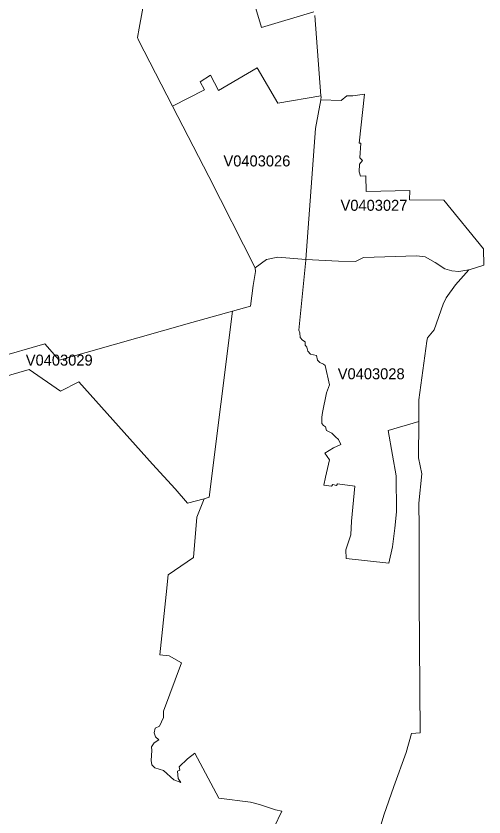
# Model space of a CAD drawing. Extents: x 369010 to 735936, y 6377141 to 6616555.
# Drawn here: x 421131 to 425399, y 6483144 to 6490450 of the extents above; entities that cross this region are included whole.
import ezdxf
from ezdxf.enums import TextEntityAlignment as Align

# ---------------------------------------------------------------- set-up
doc = ezdxf.new("R2010")
doc.units = 0
doc.header["$LTSCALE"] = 40
doc.layers.add('3', color=7, linetype='Continuous', lineweight=13)
doc.layers.add('4', color=7, linetype='Continuous')

msp = doc.modelspace()

# ---------------------------------------------------------------- linework, layer by layer
at = {"layer": '3'}
for points in [[(420950, 6487331.4), (421393.55, 6487459.33), (421525.45, 6487311.04), (422735.95, 6487654.13), (423106.35, 6487758.07), (423270.36, 6487804.24), (423294.69, 6487992.59), (423315.71, 6488119.53), (423313.72, 6488151.64), (422889.87, 6488984.95), (422559.52, 6489626.11), (422248.54, 6490229.04), (422240.76, 6490254.53), (422253.17, 6490337.61), (422372.67, 6490986.88)], [(422372.67, 6490986.88), (422253.17, 6490337.61), (422240.76, 6490254.53), (422248.54, 6490229.04), (422559.52, 6489626.11), (422849.65, 6489776.55), (422811.09, 6489849.21), (422905.26, 6489908.79), (422977.42, 6489769.93), (423330.94, 6489976.32), (423518.62, 6489655.74), (423912.85, 6489721.44), (423857.4, 6490454.13)], [(423309.59, 6490548.13), (423369.99, 6490343.74), (423846.31, 6490488.88)], [(423846.31, 6490488.88), (423369.99, 6490343.74), (423309.59, 6490548.13)], [(423857.4, 6490454.13), (423912.85, 6489721.44), (423913.34, 6489715.15), (423910.03, 6489685.69), (423909.87, 6489685.03), (424097.05, 6489678.08), (424147.37, 6489721.28), (424202.65, 6489720.78), (424308.73, 6489737.16), (424261.23, 6489290.3), (424277.62, 6489290.97), (424268.18, 6489155.42), (424290.36, 6489133.24), (424262.89, 6489097.66), (424259.58, 6489028.81), (424273.32, 6488990.24), (424320.48, 6488991.57), (424326.28, 6488847.91), (424723.65, 6488858.5), (424720.34, 6488772.77), (425033.31, 6488770.29), (425395.6, 6488325.91), (425399.24, 6488178.61), (425262.7, 6488133.93), (425261.71, 6488133.76), (425138.9, 6487998.54), (425054.99, 6487880.04), (425027.85, 6487820.96), (424946.09, 6487587.93), (424885.18, 6487514.61), (424877.9, 6487484.49), (424805.91, 6486949.41), (424804.75, 6486750.81), (424802.76, 6486418.31), (424833.05, 6486273.83), (424805.25, 6486006.37), (424807.23, 6485785.59), (424808.56, 6485377.95), (424807.73, 6485129.04), (424817.33, 6483912.58), (424738.88, 6483905.96), (424688.23, 6483732.68), (424576.35, 6483421.53), (424486.98, 6483159.21), (424424.75, 6482956.3)], [(424804.75, 6486750.81), (424524.72, 6486667.89), (424566.09, 6486442.81), (424598.86, 6486255.95), (424601.18, 6485927.59), (424587.44, 6485777.81), (424563.44, 6485607.51), (424530.01, 6485458.89), (424140.91, 6485500.43), (424139.75, 6485580.03), (424183.61, 6485718.23), (424191.89, 6485842.69), (424222.51, 6486160.13), (424064.61, 6486181.48), (424055.35, 6486168.24), (424022.08, 6486175.35), (424009.67, 6486159.8), (423937.67, 6486170.88), (423955.22, 6486244.04), (423989.14, 6486402.75), (423949.09, 6486461.67), (424028.04, 6486510.5), (424094.9, 6486539.96), (424071.23, 6486587.13), (424046.41, 6486611.95), (424012.32, 6486643.4), (423963.16, 6486668.39), (423954.55, 6486701.66), (423935.69, 6486714.07), (423921.29, 6486733.1), (423920.63, 6486790.03), (423927.91, 6486832.4), (423964.48, 6487011.15), (423988.98, 6487085.79), (423951.58, 6487261.22), (423935.19, 6487274.96), (423902.42, 6487290.52), (423880.24, 6487310.88), (423870.31, 6487353.41), (423818.01, 6487365.16), (423791.7, 6487392.63), (423782.6, 6487428.71), (423767.54, 6487446.42), (423767.2, 6487477.7), (423743.7, 6487491.61), (423724.01, 6487516.43), (423719.37, 6487558.97), (423710.27, 6487585.12), (423773.82, 6488224.13), (423774.32, 6488229.59), (423519.11, 6488250.77), (423416.34, 6488229.75), (423313.72, 6488151.64)], [(423313.72, 6488151.64), (423315.71, 6488119.53), (423294.69, 6487992.59), (423270.36, 6487804.24), (423106.35, 6487758.07), (422893.01, 6486060.16), (422846.34, 6486047.25), (422778.98, 6485877.61), (422750.18, 6485511.68), (422518.97, 6485351.47), (422500.11, 6485172.4), (422442.84, 6484621.27), (422527.74, 6484612.17), (422639.63, 6484550.43), (422475.11, 6484110.03), (422475.78, 6484050.61), (422438.7, 6483973.32), (422400.14, 6483954.29), (422391.7, 6483910.6), (422403.45, 6483876.01), (422434.73, 6483846.05), (422390.38, 6483819.24), (422366.87, 6483782.66), (422368.7, 6483750.55), (422364.72, 6483659.86), (422370.68, 6483619.31), (422396.17, 6483592), (422476.11, 6483568.33), (422570.78, 6483481.61), (422635.32, 6483458.6), (422610.5, 6483493.86), (422603.38, 6483562.38), (422624.07, 6483570.32), (422620.1, 6483600.94), (422693.91, 6483673.43), (422762.76, 6483726.06), (422979.74, 6483316.11), (423269.53, 6483280.19), (423352.78, 6483258.34), (423497.1, 6483208.69), (423555.19, 6483195.45), (423484.69, 6483050.47)], [(420724.08, 6487074.87), (421250.22, 6487224.48), (421537.87, 6487028.53), (421703.87, 6487114.09), (422377.47, 6486361.88), (422582.69, 6486135.63), (422695.73, 6486005.55), (422846.34, 6486047.25), (422893.01, 6486060.16), (423106.35, 6487758.07), (422735.95, 6487654.13), (421525.45, 6487311.04), (421393.55, 6487459.33), (420950, 6487331.4)], [(422639.63, 6484550.43), (422527.74, 6484612.17), (422442.84, 6484621.27), (422500.11, 6485172.4), (422518.97, 6485351.47), (422750.18, 6485511.68), (422778.98, 6485877.61), (422846.34, 6486047.25), (422695.73, 6486005.55), (422582.69, 6486135.63), (422377.47, 6486361.88), (421703.87, 6487114.09), (421537.87, 6487028.53), (421250.22, 6487224.48), (420724.08, 6487074.87)], [(424424.75, 6482956.3), (424486.98, 6483159.21), (424576.35, 6483421.53), (424688.23, 6483732.68), (424738.88, 6483905.96), (424817.33, 6483912.58), (424807.73, 6485129.04), (424808.56, 6485377.95), (424807.23, 6485785.59), (424805.25, 6486006.37), (424833.05, 6486273.83), (424802.76, 6486418.31), (424804.75, 6486750.81)], [(423484.69, 6483050.47), (423555.19, 6483195.45), (423497.1, 6483208.69), (423352.78, 6483258.34), (423269.53, 6483280.19), (422979.74, 6483316.11), (422762.76, 6483726.06), (422693.91, 6483673.43), (422620.1, 6483600.94), (422624.07, 6483570.32), (422603.38, 6483562.38), (422610.5, 6483493.86), (422635.32, 6483458.6), (422570.78, 6483481.61), (422476.11, 6483568.33), (422396.17, 6483592), (422370.68, 6483619.31), (422364.72, 6483659.86), (422368.7, 6483750.55), (422366.87, 6483782.66), (422390.38, 6483819.24), (422434.73, 6483846.05), (422403.45, 6483876.01), (422391.7, 6483910.6), (422400.14, 6483954.29), (422438.7, 6483973.32), (422475.78, 6484050.61), (422475.11, 6484110.03), (422639.63, 6484550.43)]]:
    msp.add_lwpolyline(points, dxfattribs=at)
for points in [[(422559.52, 6489626.11), (422889.87, 6488984.95), (423313.72, 6488151.64), (423416.34, 6488229.75), (423519.11, 6488250.77), (423774.32, 6488229.59), (423862.7, 6489424.2), (423909.87, 6489685.03), (423910.03, 6489685.69), (423913.34, 6489715.15), (423912.85, 6489721.44), (423518.62, 6489655.74), (423330.94, 6489976.32), (422977.42, 6489769.93), (422905.26, 6489908.79), (422811.09, 6489849.21), (422849.65, 6489776.55)], [(423909.87, 6489685.03), (423862.7, 6489424.2), (423774.32, 6488229.59), (424073.39, 6488212.38), (424227.14, 6488212.04), (424299.8, 6488246.14), (424783.4, 6488263.02), (424862.68, 6488253.92), (424953.87, 6488200.79), (425042.25, 6488143.86), (425104.81, 6488124.82), (425170.18, 6488119.53), (425261.71, 6488133.76), (425262.7, 6488133.93), (425399.24, 6488178.61), (425395.6, 6488325.91), (425033.31, 6488770.29), (424720.34, 6488772.77), (424723.65, 6488858.5), (424326.28, 6488847.91), (424320.48, 6488991.57), (424273.32, 6488990.24), (424259.58, 6489028.81), (424262.89, 6489097.66), (424290.36, 6489133.24), (424268.18, 6489155.42), (424277.62, 6489290.97), (424261.23, 6489290.3), (424308.73, 6489737.16), (424202.65, 6489720.78), (424147.37, 6489721.28), (424097.05, 6489678.08)], [(423774.32, 6488229.59), (423773.82, 6488224.13), (423710.27, 6487585.12), (423719.37, 6487558.97), (423724.01, 6487516.43), (423743.7, 6487491.61), (423767.2, 6487477.7), (423767.54, 6487446.42), (423782.6, 6487428.71), (423791.7, 6487392.63), (423818.01, 6487365.16), (423870.31, 6487353.41), (423880.24, 6487310.88), (423902.42, 6487290.52), (423935.19, 6487274.96), (423951.58, 6487261.22), (423988.98, 6487085.79), (423964.48, 6487011.15), (423927.91, 6486832.4), (423920.63, 6486790.03), (423921.29, 6486733.1), (423935.69, 6486714.07), (423954.55, 6486701.66), (423963.16, 6486668.39), (424012.32, 6486643.4), (424046.41, 6486611.95), (424071.23, 6486587.13), (424094.9, 6486539.96), (424028.04, 6486510.5), (423949.09, 6486461.67), (423989.14, 6486402.75), (423955.22, 6486244.04), (423937.67, 6486170.88), (424009.67, 6486159.8), (424022.08, 6486175.35), (424055.35, 6486168.24), (424064.61, 6486181.48), (424222.51, 6486160.13), (424191.89, 6485842.69), (424183.61, 6485718.23), (424139.75, 6485580.03), (424140.91, 6485500.43), (424530.01, 6485458.89), (424563.44, 6485607.51), (424587.44, 6485777.81), (424601.18, 6485927.59), (424598.86, 6486255.95), (424566.09, 6486442.81), (424524.72, 6486667.89), (424804.75, 6486750.81), (424805.91, 6486949.41), (424877.9, 6487484.49), (424885.18, 6487514.61), (424946.09, 6487587.93), (425027.85, 6487820.96), (425054.99, 6487880.04), (425138.9, 6487998.54), (425261.71, 6488133.76), (425170.18, 6488119.53), (425104.81, 6488124.82), (425042.25, 6488143.86), (424953.87, 6488200.79), (424862.68, 6488253.92), (424783.4, 6488263.02), (424299.8, 6488246.14), (424227.14, 6488212.04), (424073.39, 6488212.38)]]:
    msp.add_lwpolyline(points, close=True, dxfattribs=at)

# ---------------------------------------------------------------- texts
at = {"layer": '4'}
for s, p in [('V0403026', (423328.31, 6489077.95)), ('V0403027', (424395.78, 6488673.32)), ('V0403029', (421525.45, 6487261.04)), ('V0403028', (424370.72, 6487136.48))]:
    msp.add_text(s, height=100, dxfattribs=at).set_placement(p, align=Align.CENTER)

doc.saveas('drawing.dxf')
